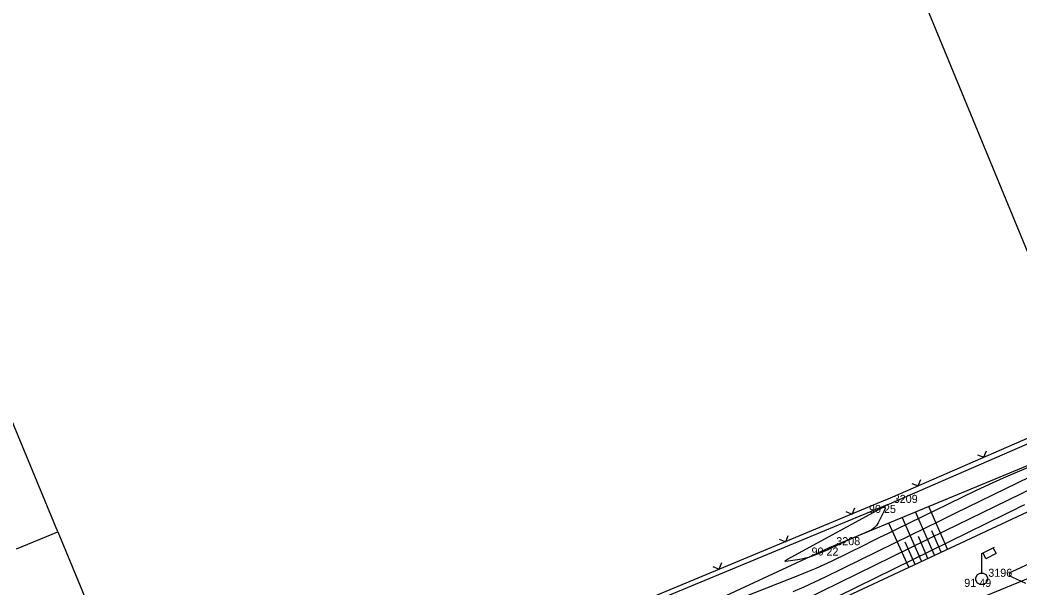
# Model space of a CAD drawing. Extents: x -711081 to -709338, y -1025122 to -1024092.
# Drawn here: x -710242.65 to -710207.86, y -1024696.77 to -1024677.02 of the extents above; entities that cross this region are included whole.
import ezdxf

# ---------------------------------------------------------------- set-up
doc = ezdxf.new("R2010")
doc.units = 0
for name, color, linetype in [('Ex_Major Contours', 7, 'Continuous'), ('Ex_Minor Contours', 7, 'Continuous'), ('Z_body', 7, 'Continuous'), ('Z_body_cisla', 7, 'Continuous'), ('Z_body_vysky_redukovane', 7, 'Continuous'), ('Z_hrany_paty', 7, 'Continuous'), ('Z_katastr_hranice', 7, 'Continuous'), ('Z_ploty', 7, 'Continuous'), ('Z_ploty_znacky', 7, 'Continuous'), ('Z_site_vo_znaky', 7, 'Continuous'), ('Z_technicke_srafy', 7, 'Continuous')]:
    doc.layers.add(name, color=color, linetype=linetype)

# ---------------------------------------------------------------- blocks, each defined once
blk = doc.blocks.new('POINT_DISPLAY')
blk.add_line((0, 0), (0, 0))
blk = doc.blocks.new('Z212')
for p, q in [((-0.17, 0.17), (0, 0)), ((0, 0), (0.17, 0.17))]:
    blk.add_line(p, q)
blk = doc.blocks.new('Z13')
for p, q in [((0, 0.88), (0.45, 1.1)), ((0.4, 1.07), (0.5, 0.88)), ((0, 0.2), (0, 0.88)), ((0.15, 0.7), (0.05, 0.9)), ((0.5, 0.88), (0.15, 0.7)), ((-0.2, 0.05), (-0.15, 0.15)), ((-0.2, -0.05), (-0.2, 0.05)), ((-0.15, 0.15), (-0.05, 0.2)), ((-0.05, 0.2), (0.05, 0.2)), ((0.05, 0.2), (0.15, 0.15)), ((0.15, 0.15), (0.2, 0.05)), ((0.2, 0.05), (0.2, -0.05)), ((-0.15, -0.15), (-0.2, -0.05)), ((-0.05, -0.2), (-0.15, -0.15)), ((0.05, -0.2), (-0.05, -0.2)), ((0.15, -0.15), (0.05, -0.2)), ((0.2, -0.05), (0.15, -0.15))]:
    blk.add_line(p, q)

msp = doc.modelspace()

# ---------------------------------------------------------------- linework, layer by layer
at = {"layer": 'Ex_Major Contours'}
msp.add_lwpolyline([(-710206.413, -1024692.81), (-710208.747, -1024693.947), (-710209.176, -1024694.157), (-710209.605, -1024694.366), (-710210.033, -1024694.576), (-710210.462, -1024694.786), (-710215.376, -1024697.198)], dxfattribs=at)
at = {"layer": 'Ex_Minor Contours'}
for points in [[(-710219.349, -1024697.821), (-710215.521, -1024696.317), (-710215.235, -1024696.201), (-710214.952, -1024696.08), (-710214.671, -1024695.952), (-710214.393, -1024695.819), (-710213.284, -1024695.275), (-710213.007, -1024695.139), (-710212.73, -1024695.003), (-710212.452, -1024694.868), (-710212.175, -1024694.733), (-710209.871, -1024693.609), (-710209.392, -1024693.38), (-710208.912, -1024693.157), (-710208.428, -1024692.941), (-710207.941, -1024692.731), (-710204.925, -1024691.45)], [(-710215.749, -1024696.891), (-710215.37, -1024696.728), (-710214.995, -1024696.558), (-710214.622, -1024696.38), (-710212.216, -1024695.199), (-710211.692, -1024694.942), (-710211.167, -1024694.685), (-710210.642, -1024694.428), (-710210.117, -1024694.172), (-710205.752, -1024692.045)], [(-710207.695, -1024693.878), (-710207.869, -1024693.962), (-710208.042, -1024694.047), (-710208.216, -1024694.132), (-710208.389, -1024694.217), (-710216.129, -1024698.016)], [(-710205.469, -1024694.973), (-710208.123, -1024696.19), (-710208.209, -1024696.242), (-710208.237, -1024696.294), (-710208.208, -1024696.346), (-710208.122, -1024696.397), (-710207.662, -1024696.602)]]:
    msp.add_lwpolyline(points, dxfattribs=at)
msp.add_lwpolyline([(-710213.832, -1024695.101), (-710213.883, -1024695.124), (-710213.935, -1024695.148), (-710213.986, -1024695.172), (-710214.233, -1024695.293), (-710214.292, -1024695.322), (-710214.352, -1024695.351), (-710214.471, -1024695.409), (-710214.5, -1024695.423), (-710214.531, -1024695.437), (-710214.561, -1024695.45), (-710214.592, -1024695.463), (-710215.124, -1024695.672), (-710215.22, -1024695.706), (-710215.318, -1024695.736), (-710215.418, -1024695.759), (-710215.519, -1024695.777), (-710215.926, -1024695.837), (-710216.004, -1024695.844), (-710216.034, -1024695.835), (-710216.016, -1024695.81), (-710215.949, -1024695.769), (-710212.683, -1024693.991), (-710212.601, -1024693.955), (-710212.557, -1024693.959), (-710212.552, -1024694.003), (-710212.585, -1024694.086), (-710212.795, -1024694.499), (-710212.854, -1024694.594), (-710212.926, -1024694.676), (-710213.013, -1024694.743), (-710213.112, -1024694.795), (-710213.779, -1024695.078)], close=True, dxfattribs=at)
at = {"layer": 'Z_hrany_paty'}
for p, q in [((-710214.48, -1024695.36), (-710204.47, -1024691.21)), ((-710206.98, -1024693.83), (-710216.28, -1024698.18)), ((-710219.77, -1024697.81), (-710214.48, -1024695.36))]:
    msp.add_line(p, q, dxfattribs=at)
at = {"layer": 'Z_katastr_hranice'}
for p, q in [((-710254.15, -1024571.93), (-710205.29, -1024690.7)), ((-710241.34, -1024694.81), (-710244.12, -1024688.1)), ((-710242.77, -1024695.41), (-710241.34, -1024694.81)), ((-710241.34, -1024694.81), (-710237.57, -1024703.93)), ((-710203.6, -1024694.8), (-710235.86, -1024708.06))]:
    msp.add_line(p, q, dxfattribs=at)
at = {"layer": 'Z_ploty'}
for p, q in [((-710212.55, -1024693.72), (-710205.21, -1024690.52)), ((-710212.48, -1024693.88), (-710205.14, -1024690.68)), ((-710212.55, -1024693.72), (-710220.6, -1024697.06)), ((-710212.48, -1024693.88), (-710220.53, -1024697.22))]:
    msp.add_line(p, q, dxfattribs=at)
at = {"layer": 'Z_technicke_srafy'}
for p, q in [((-710210.38, -1024695.42), (-710211.03, -1024693.93)), ((-710211.28, -1024695.84), (-710211.96, -1024694.31)), ((-710210.83, -1024695.63), (-710211.49, -1024694.12)), ((-710211.73, -1024696.05), (-710212.42, -1024694.51)), ((-710211.06, -1024695.74), (-710211.39, -1024694.98)), ((-710210.6, -1024695.52), (-710210.93, -1024694.78)), ((-710211.51, -1024695.95), (-710211.85, -1024695.18))]:
    msp.add_line(p, q, dxfattribs=at)

# ---------------------------------------------------------------- block references
at = {"layer": 'Z_body'}
for p in [(-710212.48, -1024693.88), (-710214.48, -1024695.36), (-710209.19, -1024696.45)]:
    msp.add_blockref('POINT_DISPLAY', p, dxfattribs=at)
at = {"layer": 'Z_ploty_znacky'}
for p, rotation in [((-710209.11, -1024692.22), 23.6), ((-710211.4, -1024693.22), 23.6), ((-710213.7, -1024694.2), 22.500000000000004), ((-710216.01, -1024695.16), 22.500000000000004), ((-710218.32, -1024696.11), 22.500000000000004)]:
    msp.add_blockref('Z212', p, dxfattribs=dict(at, rotation=rotation))
at = {"layer": 'Z_site_vo_znaky'}
msp.add_blockref('Z13', (-710209.19, -1024696.45), dxfattribs=at)

# ---------------------------------------------------------------- texts
at = {"layer": 'Z_body_cisla'}
for s, p in [('3209', (-710212.25, -1024693.81)), ('3208', (-710214.25, -1024695.28)), ('3196', (-710208.96, -1024696.38))]:
    msp.add_text(s, height=0.28, dxfattribs=at).set_placement(p)
at = {"layer": 'Z_body_vysky_redukovane'}
for s, p in [('90 25', (-710213.11, -1024694.16)), ('90 22', (-710215.11, -1024695.64)), ('91 49', (-710209.797, -1024696.73))]:
    msp.add_text(s, height=0.28, dxfattribs=at).set_placement(p)

doc.saveas('drawing.dxf')
